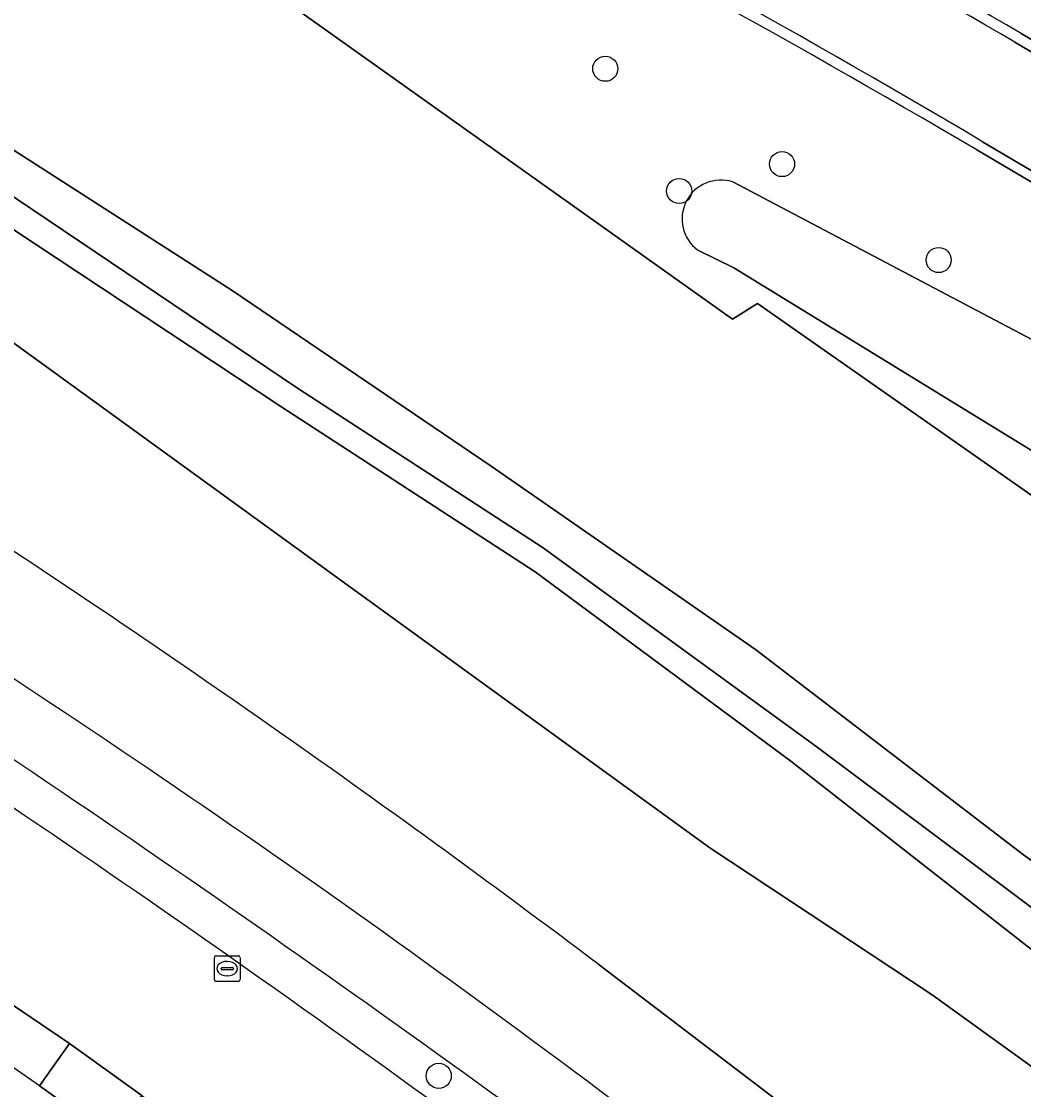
# Model space of a CAD drawing. Extents: x 160455 to 162082, y 388339 to 389736.
# Drawn here: x 160868.19 to 160907.21, y 389429.04 to 389470.6 of the extents above; entities that cross this region are included whole.
import ezdxf

# ---------------------------------------------------------------- set-up
doc = ezdxf.new("R2010")
doc.units = 0
for name, color, linetype in [('IMGEO_Berm_open', 7, 'Continuous'), ('IMGEO_Boom', 7, 'Continuous'), ('IMGEO_Gemengd_bos', 7, 'Continuous'), ('IMGEO_Groenvoorziening', 7, 'Continuous'), ('IMGEO_Kolk', 7, 'Continuous'), ('IMGEO_Oever', 7, 'Continuous'), ('IMGEO_Parkeervlak_open', 7, 'Continuous'), ('IMGEO_Rijbaan_lokaal_gesloten', 7, 'Continuous'), ('IMGEO_Voetpad_open', 7, 'Continuous'), ('IMGEO_Waterloop', 7, 'Continuous')]:
    doc.layers.add(name, color=color, linetype=linetype)

msp = doc.modelspace()

# ---------------------------------------------------------------- linework, layer by layer
at = {"layer": 'IMGEO_Berm_open'}
for points in [[(160906.87, 389469.789), (160907.429, 389469.457), (160907.464, 389469.437), (160907.499, 389469.417), (160907.58, 389469.391), (160907.663, 389469.366), (160907.838, 389469.697), (160907.11, 389470.124)], [(160905.381, 389465.597), (160915.253, 389459.785)], [(160915.448, 389460.116), (160905.612, 389465.916)]]:
    msp.add_lwpolyline(points, dxfattribs=at)
for centre, radius, start, end in [((160663.881, 389053.816), 481.744, 59.70885, 62.23025), ((160682.844, 389087.351), 443.633, 59.63401, 62.37731), ((160706.705, 389130.493), 389.965, 59.33191, 63.20681), ((160691.231, 389101.788), 422.157, 59.51755, 63.08584)]:
    msp.add_arc(centre, radius, start, end, dxfattribs=at)
at = {"layer": 'IMGEO_Boom'}
for centre in [(160890.923, 389468.756), (160897.804, 389465.047), (160893.8, 389464), (160903.899, 389461.313), (160884.441, 389429.575)]:
    msp.add_circle(centre, 0.489, dxfattribs=at)
at = {"layer": 'IMGEO_Gemengd_bos'}
for points in [[(160915.663, 389446.457), (160896.85, 389459.617), (160895.873, 389459.01), (160877.46, 389472.114), (160876.555, 389471.325), (160868.033, 389476.836), (160826.95, 389492.62), (160822.16, 389496.161), (160813.474, 389499.446), (160804.845, 389502.113), (160804.504, 389501.425), (160789.765, 389507.348), (160772.684, 389513.03), (160772.53, 389514.488)], [(160776.312, 389510.152), (160790.839, 389505.317), (160799.187, 389501.842), (160803.117, 389500.128), (160806.769, 389498.535), (160815.555, 389495.014), (160831.69, 389486.832), (160842.017, 389481.099), (160852.671, 389475.082), (160862.346, 389469.141), (160876.394, 389460.133), (160886.476, 389453.293), (160896.765, 389446.164), (160907.206, 389438.176), (160918.289, 389430.209)], [(160907.11, 389470.124), (160907.838, 389469.697), (160907.663, 389469.366)]]:
    msp.add_lwpolyline(points, dxfattribs=at)
msp.add_arc((160682.844, 389087.351), 443.633, 59.63401, 62.37731, dxfattribs=at)
at = {"layer": 'IMGEO_Groenvoorziening'}
for points in [[(160621.404, 389506.376), (160661.358, 389509.016), (160697.011, 389512.059), (160728.084, 389514.695), (160734.762, 389514.957), (160738.002, 389514.977), (160745.424, 389514.551), (160753.479, 389513.609), (160761.595, 389512.577), (160769.727, 389511.047), (160789.359, 389504.875), (160802.397, 389499.455), (160814.091, 389494.526), (160819.752, 389491.721), (160826.019, 389488.64), (160838.873, 389481.282), (160848.924, 389475.97), (160861.351, 389468.172), (160878.942, 389456.33), (160888.506, 389450.118), (160899.169, 389442.36), (160908.436, 389435.434)], [(160772.53, 389514.488), (160772.684, 389513.03), (160789.765, 389507.348), (160804.504, 389501.425), (160804.845, 389502.113), (160813.474, 389499.446), (160822.16, 389496.161), (160826.95, 389492.62), (160868.033, 389476.836), (160876.555, 389471.325), (160877.46, 389472.114), (160895.873, 389459.01), (160896.85, 389459.617), (160915.663, 389446.457)], [(160918.289, 389430.209), (160907.206, 389438.176), (160896.765, 389446.164), (160886.476, 389453.293), (160876.394, 389460.133), (160862.346, 389469.141), (160852.671, 389475.082), (160842.017, 389481.099), (160831.69, 389486.832), (160815.555, 389495.014), (160806.769, 389498.535), (160803.117, 389500.128), (160799.187, 389501.842), (160790.839, 389505.317), (160776.312, 389510.152)], [(160908.436, 389435.434), (160899.169, 389442.36), (160888.506, 389450.118), (160878.942, 389456.33), (160861.351, 389468.172), (160848.924, 389475.97), (160838.873, 389481.282), (160826.019, 389488.64), (160819.752, 389491.721), (160814.091, 389494.526), (160802.397, 389499.455), (160807.054, 389496.747), (160813.837, 389493.655), (160819.41, 389490.775), (160825.438, 389487.411), (160838.385, 389480.097), (160848.262, 389474.709), (160860.869, 389467.137), (160878.3, 389455.616), (160888.189, 389449.177), (160898.142, 389441.82), (160907.693, 389434.345)], [(160915.253, 389459.785), (160905.381, 389465.597)], [(160895.882, 389464.354), (160909.198, 389457.343), (160917.648, 389451.758), (160917.216, 389450.706), (160918.823, 389449.49), (160919.374, 389450.151), (160931.753, 389442.856), (160943.635, 389436.136), (160957.262, 389430.159), (160959.11, 389429.604), (160958.856, 389428.751), (160958.7, 389428.23), (160956.689, 389428.927), (160956.425, 389429.04), (160942.564, 389434.97), (160931.38, 389441.094)], [(160895.922, 389461.013), (160894.524, 389461.7)], [(160928.725, 389440.898), (160895.922, 389461.013)]]:
    msp.add_lwpolyline(points, dxfattribs=at)
for centre, radius, start, end in [((160691.231, 389101.788), 422.157, 59.51755, 63.08584), ((160895.422, 389462.915), 1.511, 72.2739, 233.5302), ((160619.868, 389067.475), 451.726, 52.31853, 57.64848), ((160496.595, 388889.263), 665.765, 53.301127, 56.933296), ((160496.595, 388889.263), 665.765, 53.301127, 56.933296), ((160558.986, 388982.104), 552.343, 52.73246, 57.10088)]:
    msp.add_arc(centre, radius, start, end, dxfattribs=at)
at = {"layer": 'IMGEO_Kolk'}
for p, q in [((160875.708, 389433.32), (160875.708, 389434.172)), ((160875.783, 389434.246), (160876.635, 389434.246)), ((160876.196, 389434.026), (160876.221, 389434.026)), ((160876.709, 389434.172), (160876.709, 389433.32)), ((160875.967, 389433.74), (160875.967, 389433.752)), ((160876.405, 389433.703), (160876.007, 389433.703)), ((160876.01, 389433.789), (160876.408, 389433.789)), ((160876.451, 389433.752), (160876.451, 389433.74)), ((160876.635, 389433.246), (160875.783, 389433.246)), ((160876.219, 389433.466), (160876.194, 389433.466))]:
    msp.add_line(p, q, dxfattribs=at)
for points in [[(160875.708, 389433.32), (160875.708, 389434.172)], [(160875.783, 389434.246), (160876.635, 389434.246)], [(160876.709, 389434.172), (160876.709, 389433.32)], [(160876.635, 389433.246), (160875.783, 389433.246)]]:
    msp.add_lwpolyline(points, dxfattribs=at)
for centre, radius, start, end in [((160875.785, 389434.17), 0.0765, 91.552, 178.448), ((160875.785, 389434.17), 0.0765, 91.552, 178.448), ((160876.633, 389434.17), 0.0765, 1.552, 88.448), ((160876.633, 389434.17), 0.0765, 1.552, 88.448), ((160876.007, 389433.749), 0.0403, 85.8775, 175.7526), ((160876.004, 389433.739), 0.0366, 178.938, 274.7102), ((160876.408, 389433.746), 0.043, 264.8664, 352.4533), ((160876.412, 389433.751), 0.0386, 1.7309, 96.639), ((160875.785, 389433.322), 0.0765, 181.552, 268.448), ((160875.785, 389433.322), 0.0765, 181.552, 268.448), ((160876.633, 389433.322), 0.0765, 271.552, 358.448), ((160876.633, 389433.322), 0.0765, 271.552, 358.448)]:
    msp.add_arc(centre, radius, start, end, dxfattribs=at)
for centre, major_axis, ratio, start_param, end_param in [((160876.195, 389433.746), (-0.387, 0.002), 0.722429, 4.712389, 7.853982), ((160876.22, 389433.746), (-0.39, 0.002), 0.717154, 1.570796, 4.712389)]:
    msp.add_ellipse(centre, major_axis=major_axis, ratio=ratio, start_param=start_param, end_param=end_param, dxfattribs=at)
at = {"layer": 'IMGEO_Oever'}
for points in [[(160867.845, 389458.122), (160894.992, 389438.446), (160903.653, 389432.731), (160909.887, 389428.231), (160916.267, 389423.396), (160911.518, 389430.979), (160907.693, 389434.345), (160898.142, 389441.82), (160888.189, 389449.177), (160878.3, 389455.616), (160860.869, 389467.137), (160848.262, 389474.709)], [(160924.831, 389401.65), (160927.211, 389396.01), (160929.809, 389396.941), (160930.225, 389397.414), (160930.354, 389397.306), (160932.609, 389399.858), (160932.534, 389399.939), (160933.197, 389400.514), (160925.796, 389406.76), (160915.502, 389415), (160890.686, 389433.888)]]:
    msp.add_lwpolyline(points, dxfattribs=at)
for centre, radius, start, end in [((160623.37, 389079.507), 443.896, 52.97211, 57.07604), ((160619.868, 389067.475), 451.726, 52.31853, 57.64848)]:
    msp.add_arc(centre, radius, start, end, dxfattribs=at)
at = {"layer": 'IMGEO_Parkeervlak_open'}
msp.add_lwpolyline([(160868.895, 389429.185), (160870.066, 389430.836), (160856.13, 389440.277), (160855.049, 389438.589)], dxfattribs=at)
msp.add_arc((160536.593, 388954.814), 579.183, 54.988314, 56.644142, dxfattribs=at)
at = {"layer": 'IMGEO_Rijbaan_lokaal_gesloten'}
for points in [[(160907.499, 389469.417), (160907.464, 389469.437), (160907.429, 389469.457), (160906.87, 389469.789)], [(160905.612, 389465.916), (160915.448, 389460.116)], [(160820.638, 389461.895), (160821.076, 389461.609), (160830.429, 389456.257), (160833.431, 389454.482), (160835.968, 389452.94), (160838.692, 389451.322), (160838.959, 389451.122), (160853.202, 389442.161), (160854.68, 389441.225), (160856.13, 389440.277), (160870.066, 389430.836), (160872.88, 389428.813), (160873.328, 389428.489), (160883.052, 389421.593), (160885.117, 389420.128), (160887.928, 389418.061), (160889.032, 389417.229)]]:
    msp.add_lwpolyline(points, dxfattribs=at)
for centre, radius, start, end in [((160663.881, 389053.816), 481.744, 59.70885, 62.23025), ((160706.705, 389130.493), 389.965, 59.33191, 63.20681), ((160558.986, 388982.104), 552.343, 52.73246, 57.10088)]:
    msp.add_arc(centre, radius, start, end, dxfattribs=at)
at = {"layer": 'IMGEO_Voetpad_open'}
msp.add_lwpolyline([(160871.735, 389427.16), (160872.88, 389428.813), (160870.066, 389430.836), (160868.895, 389429.185)], close=True, dxfattribs=at)
msp.add_lwpolyline([(160886.708, 389416.434), (160883.938, 389418.499), (160881.889, 389419.954), (160871.735, 389427.16), (160868.895, 389429.185)], dxfattribs=at)
msp.add_arc((160536.593, 388954.814), 579.183, 54.988314, 56.644142, dxfattribs=at)
at = {"layer": 'IMGEO_Waterloop'}
for points in [[(160919.374, 389450.151), (160918.823, 389449.49), (160917.216, 389450.706), (160917.648, 389451.758), (160909.198, 389457.343), (160895.882, 389464.354)], [(160894.524, 389461.7), (160895.922, 389461.013), (160928.725, 389440.898)], [(160890.686, 389433.888), (160915.502, 389415), (160925.796, 389406.76), (160933.197, 389400.514), (160933.439, 389400.296), (160934.213, 389399.597), (160938.188, 389404.076), (160937.408, 389404.762), (160937.168, 389404.973), (160931.223, 389410.364), (160925.08, 389415.668), (160916.435, 389422.356), (160916.791, 389422.828), (160916.267, 389423.396), (160909.887, 389428.231), (160903.653, 389432.731), (160894.992, 389438.446), (160867.845, 389458.122)]]:
    msp.add_lwpolyline(points, dxfattribs=at)
for centre, radius, start, end in [((160895.422, 389462.915), 1.511, 72.2739, 233.5302), ((160623.37, 389079.507), 443.896, 52.97211, 57.07604)]:
    msp.add_arc(centre, radius, start, end, dxfattribs=at)

doc.saveas('drawing.dxf')
